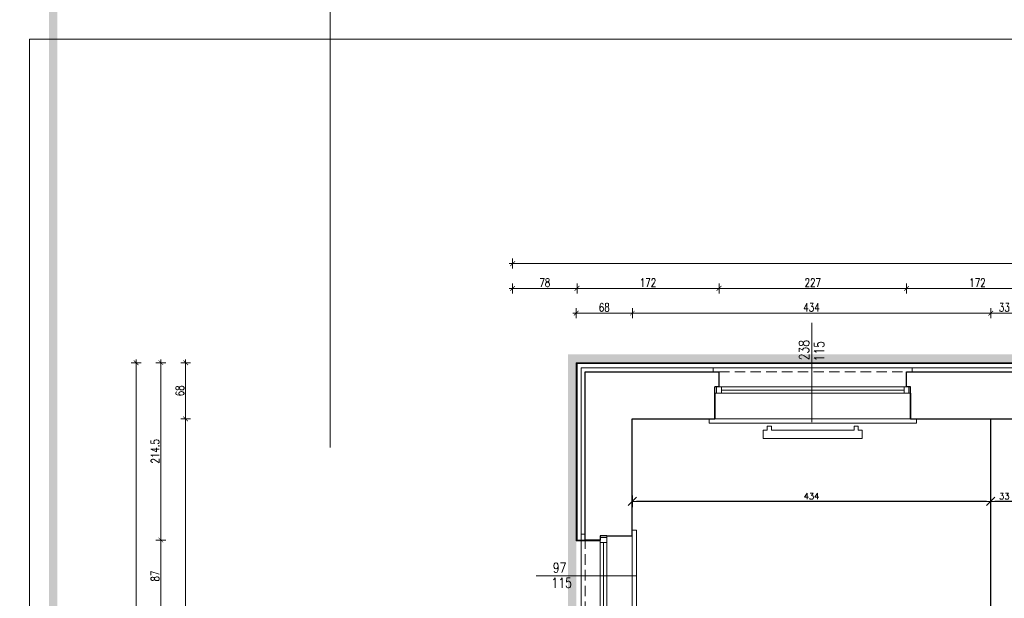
# Model space of a CAD drawing. Header units: millimetres. Extents: x 15214 to 140083, y -437840 to -79279.
# Tile 301 of 656: x 57374 to 58566, y -197792 to -197091. Entities that reach past the tile are written whole.
import ezdxf

# ---------------------------------------------------------------- set-up
doc = ezdxf.new("R2010")
doc.units = ezdxf.units.MM
doc.linetypes.add('HIDDEN', pattern=[9.525, 6.35, -3.175])
doc.layers.get('0').update_dxf_attribs({"lineweight": 0})
for name, color, linetype, lineweight in [('! grzejniki', 7, 'Continuous', 0), ('! posadzki', 7, 'Continuous', 0), ('! tynk', 21, 'Continuous', 0), ('0-osie-tx', 66, 'Continuous', 9), ('A_wymiary', 7, 'Continuous', 5), ('Istn-cienka', 4, 'Continuous', 9), ('Istn-okna', 6, 'Continuous', 13), ('Istn-sciany', 3, 'Continuous', 30), ('Istn-widok', 1, 'Continuous', 15), ('Ocieplenie', 4, 'ZIGZAG', 5), ('Opis_okna', 8, 'Continuous', 15), ('WYMIAROWANIE', 1, 'Continuous', 13)]:
    doc.layers.add(name, color=color, linetype=linetype, lineweight=lineweight)
for name, color, linetype, lineweight, plot in [('!! remont sali gimnastycznej', 200, 'Continuous', 0, False), ('Powierzchnia', 140, 'Continuous', 5, False), ('ramki', 66, 'Continuous', 9, False)]:
    doc.layers.add(name, color=color, linetype=linetype, lineweight=lineweight, plot=plot)
doc.styles.add('ARCHETYP', font='romans.shx', dxfattribs={"height": 15})
doc.styles.add('SIMPLEX', font='simplex.shx', dxfattribs={"width": 0.77})
doc.styles.add('TXT', font='simplex.shx')
doc.linetypes.add('ZIGZAG', pattern='A,0.00254,-5.08,[131,ltypeshp.shx,S=5.08,R=0,X=-5.08,Y=0],-10.16,[131,ltypeshp.shx,S=5.08,R=180,X=5.08,Y=0],-5.08', length=20.32254)
doc.dimstyles.new('DIM50', dxfattribs={"dimscale": 5, "dimtxt": 2, "dimasz": 1, "dimexe": 0, "dimexo": 0, "dimgap": 0.5, "dimtad": 1, "dimdec": 4, "dimrnd": 0.5, "dimdsep": 46, "dimtxsty": 'TXT', "dimblk": 'TICK1', "dimblk1": 'TICK1', "dimblk2": 'TICK1', "dimsah": 1, "dimcen": 0, "dimse1": 1, "dimse2": 1, "dimclrd": 1, "dimclre": 7, "dimclrt": 9, "dimadec": 0, "dimazin": 0, "dimtfac": 1, "dimtdec": 4, "dimtmove": 2, "dimatfit": 3, "dimldrblk": 'TICK1', "dimfxl": 1, "dimtolj": 1, "dimarcsym": 0})
doc.dimstyles.new('OL PB 100', dxfattribs={"dimscale": 4, "dimtxt": 2.5, "dimasz": 0.1, "dimexe": 10, "dimexo": 10, "dimgap": 0.5, "dimtad": 1, "dimdec": 1, "dimrnd": 0.5, "dimzin": 9, "dimdsep": 46, "dimtxsty": 'SIMPLEX', "dimblk": 'thick_MSz', "dimcen": 0.05, "dimdle": 8, "dimse1": 1, "dimse2": 1, "dimclrd": 256, "dimclre": 256, "dimclrt": 3, "dimadec": 1, "dimazin": 2, "dimtfac": 1, "dimtdec": 1, "dimtix": 1, "dimtofl": 0, "dimtmove": 2, "dimatfit": 3, "dimldrblk": 'thick_MSz', "dimfxl": 10, "dimfxlon": 1, "dimtolj": 1, "dimlwd": -1, "dimlwe": -1, "dimarcsym": 0})

# ---------------------------------------------------------------- blocks, each defined once
blk = doc.blocks.new('TICK1')
at = {"color": 2}
blk.add_line((-1, -1), (1, 1), dxfattribs=at)
at = {"color": 0}
for p, q in [((0, 0), (-1, 0)), ((0, -1.4), (0, 1.4))]:
    blk.add_line(p, q, dxfattribs=at)
blk = doc.blocks.new('*D274')
at = {"layer": 'DEFPOINTS', "color": 0, "transparency": 16777216}
for p in [(58549.6, -197674.5), (58549.6, -197674.5), (58582.6, -197698.6)]:
    blk.add_point(p, dxfattribs=at)
at = {"layer": 'WYMIAROWANIE', "color": 1, "lineweight": -2, "transparency": 16777216}
blk.add_line((58577.6, -197674.5), (58554.6, -197674.5), dxfattribs=at)
at = {"layer": 'WYMIAROWANIE', "color": 1, "lineweight": -2, "transparency": 16777216, "xscale": 5, "yscale": 5, "zscale": 5, "rotation": 180}
blk.add_blockref('TICK1', (58549.6, -197674.5), dxfattribs=at)
at = {"layer": 'WYMIAROWANIE', "color": 1, "lineweight": -2, "transparency": 16777216, "xscale": 5, "yscale": 5, "zscale": 5}
blk.add_blockref('TICK1', (58582.6, -197674.5), dxfattribs=at)
at = {"layer": 'WYMIAROWANIE', "color": 9, "transparency": 16777216, "insert": (58566.1, -197668.2), "char_height": 7.5, "attachment_point": 5, "style": 'TXT'}
blk.add_mtext('\\A1;33', dxfattribs=at)
blk = doc.blocks.new('*D275')
at = {"layer": 'DEFPOINTS', "color": 0, "transparency": 16777216}
for p in [(58115.6, -197674.5), (58115.6, -197674.5), (58549.6, -197674.5)]:
    blk.add_point(p, dxfattribs=at)
at = {"layer": 'WYMIAROWANIE', "color": 1, "lineweight": -2, "transparency": 16777216}
blk.add_line((58544.6, -197674.5), (58120.6, -197674.5), dxfattribs=at)
at = {"layer": 'WYMIAROWANIE', "color": 1, "lineweight": -2, "transparency": 16777216, "xscale": 5, "yscale": 5, "zscale": 5, "rotation": 180}
blk.add_blockref('TICK1', (58115.6, -197674.5), dxfattribs=at)
at = {"layer": 'WYMIAROWANIE', "color": 1, "lineweight": -2, "transparency": 16777216, "xscale": 5, "yscale": 5, "zscale": 5}
blk.add_blockref('TICK1', (58549.6, -197674.5), dxfattribs=at)
at = {"layer": 'WYMIAROWANIE', "color": 9, "transparency": 16777216, "insert": (58332.6, -197668.2), "char_height": 7.5, "attachment_point": 5, "style": 'TXT'}
blk.add_mtext('\\A1;434', dxfattribs=at)
blk = doc.blocks.new('okno 2')
at = {"layer": 'Istn-cienka', "linetype": 'HIDDEN', "ltscale": 2}
for points in [[(48367, -198652.6), (48594, -198652.6)], [(48599, -198709.6), (48362, -198709.6)]]:
    blk.add_lwpolyline(points, dxfattribs=at)
at = {"layer": 'Istn-okna'}
for points in [[(48599, -198670.6), (48362, -198670.6)], [(48591, -198674.6), (48370, -198674.6)], [(48599, -198678.6), (48362, -198678.6)]]:
    blk.add_lwpolyline(points, dxfattribs=at)
for points in [[(48370, -198670.6), (48364, -198670.6), (48364, -198678.6), (48370, -198678.6)], [(48597, -198670.6), (48591, -198670.6), (48591, -198678.6), (48597, -198678.6)]]:
    blk.add_lwpolyline(points, close=True, dxfattribs=at)
at = {"layer": 'Istn-sciany'}
for points in [[(48367, -198670.6), (48367, -198652.6)], [(48594, -198670.6), (48594, -198652.6)], [(48367, -198670.6), (48362, -198670.6)], [(48362, -198678.6), (48362, -198670.6)], [(48599, -198670.6), (48594, -198670.6)], [(48599, -198678.6), (48599, -198670.6)], [(48362, -198678.6), (48362, -198709.6)], [(48599, -198678.6), (48599, -198709.6)]]:
    blk.add_lwpolyline(points, dxfattribs=at)
at = {"layer": 'Istn-widok'}
for points in [[(48360, -198647.6), (48601, -198647.6)], [(48360, -198652.6), (48360, -198647.6)], [(48601, -198652.6), (48601, -198647.6)], [(48355, -198709.6), (48355, -198714.6)], [(48606, -198709.6), (48606, -198714.6)], [(48606, -198714.6), (48355, -198714.6)]]:
    blk.add_lwpolyline(points, dxfattribs=at)
blk = doc.blocks.new('okno 5')
at = {"layer": 'Istn-cienka', "linetype": 'HIDDEN', "ltscale": 2}
for points in [[(574, 6361.3), (574, 6458.3)], [(631, 6453.3), (631, 6366.3)]]:
    blk.add_lwpolyline(points, dxfattribs=at)
at = {"layer": 'Istn-okna'}
for points in [[(605, 6361.3), (605, 6458.3)], [(613, 6361.3), (613, 6458.3)], [(609, 6369.3), (609, 6450.3)]]:
    blk.add_lwpolyline(points, dxfattribs=at)
for points in [[(613, 6450.3), (613, 6456.3), (605, 6456.3), (605, 6450.3)], [(613, 6363.3), (613, 6369.3), (605, 6369.3), (605, 6363.3)]]:
    blk.add_lwpolyline(points, close=True, dxfattribs=at)
at = {"layer": 'Istn-sciany'}
for points in [[(605, 6458.3), (574, 6458.3)], [(605, 6458.3), (613, 6458.3)], [(613, 6453.3), (613, 6458.3)], [(613, 6453.3), (631, 6453.3)], [(605, 6361.3), (574, 6361.3)], [(605, 6361.3), (613, 6361.3)], [(613, 6361.3), (613, 6366.3)], [(613, 6366.3), (631, 6366.3)]]:
    blk.add_lwpolyline(points, dxfattribs=at)
at = {"layer": 'Istn-widok'}
for points in [[(569, 6354.3), (569, 6465.3)], [(574, 6465.3), (569, 6465.3)], [(631, 6460.3), (636, 6460.3)], [(636, 6460.3), (636, 6359.3)], [(631, 6359.3), (636, 6359.3)], [(574, 6354.3), (569, 6354.3)]]:
    blk.add_lwpolyline(points, dxfattribs=at)
blk = doc.blocks.new('thick_MSz')
for p, q in [((-10, 0), (10, 0)), ((0, 15), (0, -15))]:
    blk.add_line(p, q)
at = {"const_width": 2, "elevation": 2}
blk.add_lwpolyline([(-7.1, -7.1), (7.1, 7.1)], dxfattribs=at)
blk = doc.blocks.new('*D579')
at = {"layer": 'A_wymiary', "transparency": 16777216}
blk.add_line((57514.6, -199581.2), (57514.6, -197507), dxfattribs=at)
at = {"layer": 'DEFPOINTS', "color": 0, "transparency": 16777216}
for p in [(57514.6, -197506.6), (58047.6, -197506.6), (58330.6, -199581.6)]:
    blk.add_point(p, dxfattribs=at)
at = {"layer": 'A_wymiary', "transparency": 16777216, "xscale": 0.4, "yscale": 0.4, "zscale": 0.4}
for p, rotation in [((57514.6, -197506.6), 90), ((57514.6, -199581.6), 270)]:
    blk.add_blockref('thick_MSz', p, dxfattribs=dict(at, rotation=rotation))
at = {"layer": 'A_wymiary', "color": 3, "transparency": 16777216, "insert": (57507.6, -198544.1), "char_height": 10, "attachment_point": 5, "rotation": 90, "style": 'SIMPLEX'}
blk.add_mtext('\\A1;2075', dxfattribs=at)
blk = doc.blocks.new('*D797')
at = {"layer": 'A_wymiary', "transparency": 16777216}
blk.add_line((57544.6, -197807.9), (57544.6, -197721.7), dxfattribs=at)
at = {"layer": 'DEFPOINTS', "color": 0, "transparency": 16777216}
for p in [(57544.6, -197721.3), (58058.6, -197721.3), (58058.6, -197808.3)]:
    blk.add_point(p, dxfattribs=at)
at = {"layer": 'A_wymiary', "transparency": 16777216, "xscale": 0.4, "yscale": 0.4, "zscale": 0.4}
for p, rotation in [((57544.6, -197721.3), 90), ((57544.6, -197808.3), 270)]:
    blk.add_blockref('thick_MSz', p, dxfattribs=dict(at, rotation=rotation))
at = {"layer": 'A_wymiary', "color": 3, "transparency": 16777216, "insert": (57537.6, -197764.8), "char_height": 10, "attachment_point": 5, "rotation": 90, "style": 'SIMPLEX'}
blk.add_mtext('\\A1;87', dxfattribs=at)
blk = doc.blocks.new('*D798')
at = {"layer": 'A_wymiary', "transparency": 16777216}
blk.add_line((57544.6, -197720.9), (57544.6, -197507), dxfattribs=at)
at = {"layer": 'DEFPOINTS', "color": 0, "transparency": 16777216}
for p in [(57544.6, -197506.6), (58047.6, -197506.6), (58058.6, -197721.3)]:
    blk.add_point(p, dxfattribs=at)
at = {"layer": 'A_wymiary', "transparency": 16777216, "xscale": 0.4, "yscale": 0.4, "zscale": 0.4}
for p, rotation in [((57544.6, -197506.6), 90), ((57544.6, -197721.3), 270)]:
    blk.add_blockref('thick_MSz', p, dxfattribs=dict(at, rotation=rotation))
at = {"layer": 'A_wymiary', "color": 3, "transparency": 16777216, "insert": (57537.6, -197613.9), "char_height": 10, "attachment_point": 5, "rotation": 90, "style": 'SIMPLEX'}
blk.add_mtext('\\A1;214.5', dxfattribs=at)
blk = doc.blocks.new('*D806')
at = {"layer": 'A_wymiary', "transparency": 16777216}
blk.add_line((57574.6, -198117.2), (57574.6, -197575), dxfattribs=at)
at = {"layer": 'DEFPOINTS', "color": 0, "transparency": 16777216}
for p in [(57574.6, -197574.6), (58115.6, -197574.6), (58115.6, -198117.6)]:
    blk.add_point(p, dxfattribs=at)
at = {"layer": 'A_wymiary', "transparency": 16777216, "xscale": 0.4, "yscale": 0.4, "zscale": 0.4}
for p, rotation in [((57574.6, -197574.6), 90), ((57574.6, -198117.6), 270)]:
    blk.add_blockref('thick_MSz', p, dxfattribs=dict(at, rotation=rotation))
at = {"layer": 'A_wymiary', "color": 3, "transparency": 16777216, "insert": (57567.6, -197846.1), "char_height": 10, "attachment_point": 5, "rotation": 90, "style": 'SIMPLEX'}
blk.add_mtext('\\A1;543', dxfattribs=at)
blk = doc.blocks.new('*D807')
at = {"layer": 'A_wymiary', "transparency": 16777216}
blk.add_line((57574.6, -197574.2), (57574.6, -197507), dxfattribs=at)
at = {"layer": 'DEFPOINTS', "color": 0, "transparency": 16777216}
for p in [(57574.6, -197506.6), (58047.6, -197506.6), (58115.6, -197574.6)]:
    blk.add_point(p, dxfattribs=at)
at = {"layer": 'A_wymiary', "transparency": 16777216, "xscale": 0.4, "yscale": 0.4, "zscale": 0.4}
for p, rotation in [((57574.6, -197506.6), 90), ((57574.6, -197574.6), 270)]:
    blk.add_blockref('thick_MSz', p, dxfattribs=dict(at, rotation=rotation))
at = {"layer": 'A_wymiary', "color": 3, "transparency": 16777216, "insert": (57567.6, -197540.6), "char_height": 10, "attachment_point": 5, "rotation": 90, "style": 'SIMPLEX'}
blk.add_mtext('\\A1;68', dxfattribs=at)
blk = doc.blocks.new('*D808')
at = {"layer": 'A_wymiary', "transparency": 16777216}
blk.add_line((57971, -197386.6), (60769.2, -197386.6), dxfattribs=at)
at = {"layer": 'DEFPOINTS', "color": 0, "transparency": 16777216}
for p in [(60769.6, -197386.6), (60769.6, -197506.6), (57970.6, -198303.6)]:
    blk.add_point(p, dxfattribs=at)
at = {"layer": 'A_wymiary', "transparency": 16777216, "xscale": 0.4, "yscale": 0.4, "zscale": 0.4, "rotation": 180}
blk.add_blockref('thick_MSz', (57970.6, -197386.6), dxfattribs=at)
at = {"layer": 'A_wymiary', "transparency": 16777216, "xscale": 0.4, "yscale": 0.4, "zscale": 0.4}
blk.add_blockref('thick_MSz', (60769.6, -197386.6), dxfattribs=at)
at = {"layer": 'A_wymiary', "color": 3, "transparency": 16777216, "insert": (59370.1, -197379.6), "char_height": 10, "attachment_point": 5, "style": 'SIMPLEX'}
blk.add_mtext('\\A1;2799', dxfattribs=at)
blk = doc.blocks.new('*D809')
at = {"layer": 'A_wymiary', "transparency": 16777216}
blk.add_line((57971, -197416.6), (58048.2, -197416.6), dxfattribs=at)
at = {"layer": 'DEFPOINTS', "color": 0, "transparency": 16777216}
for p in [(58048.6, -197416.6), (58048.6, -197507.6), (57970.6, -198303.6)]:
    blk.add_point(p, dxfattribs=at)
at = {"layer": 'A_wymiary', "transparency": 16777216, "xscale": 0.4, "yscale": 0.4, "zscale": 0.4, "rotation": 180}
blk.add_blockref('thick_MSz', (57970.6, -197416.6), dxfattribs=at)
at = {"layer": 'A_wymiary', "transparency": 16777216, "xscale": 0.4, "yscale": 0.4, "zscale": 0.4}
blk.add_blockref('thick_MSz', (58048.6, -197416.6), dxfattribs=at)
at = {"layer": 'A_wymiary', "color": 3, "transparency": 16777216, "insert": (58009.6, -197409.6), "char_height": 10, "attachment_point": 5, "style": 'SIMPLEX'}
blk.add_mtext('\\A1;78', dxfattribs=at)
blk = doc.blocks.new('*D810')
at = {"layer": 'A_wymiary', "transparency": 16777216}
blk.add_line((58049, -197416.6), (58220.2, -197416.6), dxfattribs=at)
at = {"layer": 'DEFPOINTS', "color": 0, "transparency": 16777216}
for p in [(58220.6, -197416.6), (58048.6, -197507.6), (58220.6, -197517.6)]:
    blk.add_point(p, dxfattribs=at)
at = {"layer": 'A_wymiary', "transparency": 16777216, "xscale": 0.4, "yscale": 0.4, "zscale": 0.4, "rotation": 180}
blk.add_blockref('thick_MSz', (58048.6, -197416.6), dxfattribs=at)
at = {"layer": 'A_wymiary', "transparency": 16777216, "xscale": 0.4, "yscale": 0.4, "zscale": 0.4}
blk.add_blockref('thick_MSz', (58220.6, -197416.6), dxfattribs=at)
at = {"layer": 'A_wymiary', "color": 3, "transparency": 16777216, "insert": (58134.6, -197409.6), "char_height": 10, "attachment_point": 5, "style": 'SIMPLEX'}
blk.add_mtext('\\A1;172', dxfattribs=at)
blk = doc.blocks.new('*D811')
at = {"layer": 'A_wymiary', "transparency": 16777216}
blk.add_line((58221, -197416.6), (58447.2, -197416.6), dxfattribs=at)
at = {"layer": 'DEFPOINTS', "color": 0, "transparency": 16777216}
for p in [(58447.6, -197416.6), (58220.6, -197517.6), (58447.6, -197517.6)]:
    blk.add_point(p, dxfattribs=at)
at = {"layer": 'A_wymiary', "transparency": 16777216, "xscale": 0.4, "yscale": 0.4, "zscale": 0.4, "rotation": 180}
blk.add_blockref('thick_MSz', (58220.6, -197416.6), dxfattribs=at)
at = {"layer": 'A_wymiary', "transparency": 16777216, "xscale": 0.4, "yscale": 0.4, "zscale": 0.4}
blk.add_blockref('thick_MSz', (58447.6, -197416.6), dxfattribs=at)
at = {"layer": 'A_wymiary', "color": 3, "transparency": 16777216, "insert": (58334.1, -197409.6), "char_height": 10, "attachment_point": 5, "style": 'SIMPLEX'}
blk.add_mtext('\\A1;227', dxfattribs=at)
blk = doc.blocks.new('*D812')
at = {"layer": 'A_wymiary', "transparency": 16777216}
blk.add_line((58448, -197416.6), (58619.2, -197416.6), dxfattribs=at)
at = {"layer": 'DEFPOINTS', "color": 0, "transparency": 16777216}
for p in [(58619.6, -197416.6), (58447.6, -197517.6), (58619.6, -197517.6)]:
    blk.add_point(p, dxfattribs=at)
at = {"layer": 'A_wymiary', "transparency": 16777216, "xscale": 0.4, "yscale": 0.4, "zscale": 0.4, "rotation": 180}
blk.add_blockref('thick_MSz', (58447.6, -197416.6), dxfattribs=at)
at = {"layer": 'A_wymiary', "transparency": 16777216, "xscale": 0.4, "yscale": 0.4, "zscale": 0.4}
blk.add_blockref('thick_MSz', (58619.6, -197416.6), dxfattribs=at)
at = {"layer": 'A_wymiary', "color": 3, "transparency": 16777216, "insert": (58533.6, -197409.6), "char_height": 10, "attachment_point": 5, "style": 'SIMPLEX'}
blk.add_mtext('\\A1;172', dxfattribs=at)
blk = doc.blocks.new('*D825')
at = {"layer": 'A_wymiary', "transparency": 16777216}
blk.add_line((58048, -197446.6), (58115.2, -197446.6), dxfattribs=at)
at = {"layer": 'DEFPOINTS', "color": 0, "transparency": 16777216}
for p in [(58115.6, -197446.6), (58047.6, -197506.6), (58115.6, -197574.6)]:
    blk.add_point(p, dxfattribs=at)
at = {"layer": 'A_wymiary', "transparency": 16777216, "xscale": 0.4, "yscale": 0.4, "zscale": 0.4, "rotation": 180}
blk.add_blockref('thick_MSz', (58047.6, -197446.6), dxfattribs=at)
at = {"layer": 'A_wymiary', "transparency": 16777216, "xscale": 0.4, "yscale": 0.4, "zscale": 0.4}
blk.add_blockref('thick_MSz', (58115.6, -197446.6), dxfattribs=at)
at = {"layer": 'A_wymiary', "color": 3, "transparency": 16777216, "insert": (58081.6, -197439.6), "char_height": 10, "attachment_point": 5, "style": 'SIMPLEX'}
blk.add_mtext('\\A1;68', dxfattribs=at)
blk = doc.blocks.new('*D826')
at = {"layer": 'A_wymiary', "transparency": 16777216}
blk.add_line((58116, -197446.6), (58549.2, -197446.6), dxfattribs=at)
at = {"layer": 'DEFPOINTS', "color": 0, "transparency": 16777216}
for p in [(58549.6, -197446.6), (58115.6, -197574.6), (58549.6, -197574.6)]:
    blk.add_point(p, dxfattribs=at)
at = {"layer": 'A_wymiary', "transparency": 16777216, "xscale": 0.4, "yscale": 0.4, "zscale": 0.4, "rotation": 180}
blk.add_blockref('thick_MSz', (58115.6, -197446.6), dxfattribs=at)
at = {"layer": 'A_wymiary', "transparency": 16777216, "xscale": 0.4, "yscale": 0.4, "zscale": 0.4}
blk.add_blockref('thick_MSz', (58549.6, -197446.6), dxfattribs=at)
at = {"layer": 'A_wymiary', "color": 3, "transparency": 16777216, "insert": (58332.6, -197439.6), "char_height": 10, "attachment_point": 5, "style": 'SIMPLEX'}
blk.add_mtext('\\A1;434', dxfattribs=at)
blk = doc.blocks.new('*D827')
at = {"layer": 'A_wymiary', "transparency": 16777216}
blk.add_line((58550, -197446.6), (58582.2, -197446.6), dxfattribs=at)
at = {"layer": 'DEFPOINTS', "color": 0, "transparency": 16777216}
for p in [(58582.6, -197446.6), (58549.6, -197574.6), (58582.6, -197574.6)]:
    blk.add_point(p, dxfattribs=at)
at = {"layer": 'A_wymiary', "transparency": 16777216, "xscale": 0.4, "yscale": 0.4, "zscale": 0.4, "rotation": 180}
blk.add_blockref('thick_MSz', (58549.6, -197446.6), dxfattribs=at)
at = {"layer": 'A_wymiary', "transparency": 16777216, "xscale": 0.4, "yscale": 0.4, "zscale": 0.4}
blk.add_blockref('thick_MSz', (58582.6, -197446.6), dxfattribs=at)
at = {"layer": 'A_wymiary', "color": 3, "transparency": 16777216, "insert": (58566.1, -197439.6), "char_height": 10, "attachment_point": 5, "style": 'SIMPLEX'}
blk.add_mtext('\\A1;33', dxfattribs=at)

msp = doc.modelspace()

# ---------------------------------------------------------------- linework, layer by layer
at = {"layer": '! grzejniki'}
msp.add_lwpolyline([(58389.06735, -197583.42942), (58389.06735, -197588.42942), (58394.06735, -197588.42942), (58394.06735, -197598.42942), (58274.06735, -197598.42942), (58274.06735, -197588.42942), (58279.06735, -197588.42942), (58279.06735, -197583.42942), (58284.06735, -197583.42942), (58284.06735, -197588.42942), (58384.06735, -197588.42942), (58384.06735, -197583.42942)], close=True, dxfattribs=at)
at = {"layer": '! tynk'}
for points in [[(58047.56735, -197722.27693), (58047.56735, -197506.5883), (60769.56735, -197506.5883), (60769.56735, -197382.5883)], [(58048.56735, -197722.27693), (58048.56735, -197507.5883), (60770.56735, -197507.5883), (60770.56735, -197382.5883)], [(58058.56735, -197721.27693), (58047.56735, -197721.27693)], [(58076.56735, -197722.27693), (58047.56735, -197722.27693)]]:
    msp.add_lwpolyline(points, dxfattribs=at)
at = {"layer": '!! remont sali gimnastycznej', "const_width": 10}
msp.add_lwpolyline([(55152.45045, -201787.85422), (55152.45045, -196460.80056), (57414.08959, -196460.80056), (57414.08959, -201787.85422)], close=True, dxfattribs=at)
msp.add_lwpolyline([(60769.56735, -197501.5883), (58042.56735, -197501.5883), (58042.56735, -198167.5883), (58077.56735, -198167.5883), (58077.56735, -198298.5883), (57964.41412, -198298.5883), (57964.41412, -199443.5883), (58325.56735, -199443.5883), (58325.56735, -199586.58666), (60840.06181, -199587.41434), (60840.56373, -198062.58995)], dxfattribs=at)
at = {"layer": '0-osie-tx'}
msp.add_lwpolyline([(57749.56735, -194344.5883), (57749.56735, -197609.16499)], dxfattribs=at)
at = {"layer": 'Istn-sciany'}
for points in [[(58058.56735, -197721.27693), (58058.56735, -197517.5883), (58220.56735, -197517.5883)], [(58447.56735, -197517.5883), (58619.56735, -197517.5883)], [(58215.56735, -197574.5883), (58215.56735, -197536.5883)], [(58452.56735, -197574.5883), (58452.56735, -197536.5883)], [(58115.56735, -197716.27693), (58115.56735, -197574.5883), (58215.56735, -197574.5883)], [(58452.56735, -197574.5883), (58614.56735, -197574.5883)], [(58549.56735, -198117.5883), (58549.56735, -197574.5883)]]:
    msp.add_lwpolyline(points, dxfattribs=at)
at = {"layer": 'Ocieplenie', "linetype": 'ZIGZAG', "ltscale": 0.75}
msp.add_lwpolyline([(58053.56735, -197722.27693), (58053.56735, -197512.5883), (60775.56735, -197512.5883), (60775.56735, -197382.5883)], dxfattribs=at)
at = {"layer": 'Opis_okna'}
for points in [[(58333.03507, -197578.74718), (58333.03507, -197458.16198)], [(58120.56735, -197764.77693), (57999.14103, -197764.77693)]]:
    msp.add_lwpolyline(points, dxfattribs=at)
at = {"layer": 'Powierzchnia'}
msp.add_lwpolyline([(58115.56735, -198117.5883), (58549.56735, -198117.5883), (58549.56735, -197574.5883), (58115.56735, -197574.5883)], close=True, dxfattribs=at)
at = {"layer": 'ramki'}
msp.add_lwpolyline([(57385.28509, -197114.84055), (61585.28509, -197114.84055), (61585.28509, -200084.84055), (57385.28509, -200084.84055)], close=True, dxfattribs=at)

# ---------------------------------------------------------------- block references
at = {"layer": '! posadzki', "rotation": 180}
msp.add_blockref('okno 5', (58689.56735, -191355.00465), dxfattribs=at)
msp.add_blockref('okno 2', (9853.58563, 1134.9728))

# ---------------------------------------------------------------- texts
at = {"layer": 'Opis_okna', "style": 'ARCHETYP', "width": 0.8}
for s, p in [('238', (58329.57166, -197503.66354)), ('115', (58347.94004, -197505.09137))]:
    msp.add_text(s, height=12, rotation=90, dxfattribs=at).set_placement(p)
for s, p in [('97', (58019.20518, -197760.73442)), ('115', (58017.77735, -197779.1028))]:
    msp.add_text(s, height=12, dxfattribs=at).set_placement(p)

# ---------------------------------------------------------------- dimensions: what is measured, and where the dimension line sits
at = {"layer": 'A_wymiary'}
for base, p1, p2, picture, middle in [((60769.56735, -197386.5883), (57970.56735, -198303.5883), (60769.56735, -197506.5883), '*D808', (59370.06735, -197379.5883)), ((58048.56735, -197416.5883), (57970.56735, -198303.5883), (58048.56735, -197507.5883), '*D809', (58009.56735, -197409.5883)), ((58220.56735, -197416.5883), (58048.56735, -197507.5883), (58220.56735, -197517.5883), '*D810', (58134.56735, -197409.5883)), ((58447.56735, -197416.5883), (58220.56735, -197517.5883), (58447.56735, -197517.5883), '*D811', (58334.06735, -197409.5883)), ((58619.56735, -197416.5883), (58447.56735, -197517.5883), (58619.56735, -197517.5883), '*D812', (58533.56735, -197409.5883)), ((58115.56735, -197446.5883), (58047.56735, -197506.5883), (58115.56735, -197574.5883), '*D825', (58081.56735, -197439.5883)), ((58549.56735, -197446.5883), (58115.56735, -197574.5883), (58549.56735, -197574.5883), '*D826', (58332.56735, -197439.5883)), ((58582.56735, -197446.5883), (58549.56735, -197574.5883), (58582.56735, -197574.5883), '*D827', (58566.06735, -197439.5883))]:
    dim = msp.add_linear_dim(base=base, p1=p1, p2=p2, dimstyle='OL PB 100', dxfattribs=at)
    dim.commit()
    dim.dimension.update_dxf_attribs({"geometry": picture, "text_midpoint": middle})
for base, p1, p2, picture, middle in [((57514.56735, -197506.5883), (58330.56735, -199581.5883), (58047.56735, -197506.5883), '*D579', (57507.56735, -198544.0883)), ((57544.56735, -197506.5883), (58058.56735, -197721.27693), (58047.56735, -197506.5883), '*D798', (57537.56735, -197613.93262)), ((57574.56735, -197506.5883), (58115.56735, -197574.5883), (58047.56735, -197506.5883), '*D807', (57567.56735, -197540.5883)), ((57574.56735, -197574.5883), (58115.56735, -198117.5883), (58115.56735, -197574.5883), '*D806', (57567.56735, -197846.0883)), ((57544.56735, -197721.27693), (58058.56735, -197808.27693), (58058.56735, -197721.27693), '*D797', (57537.56735, -197764.77693))]:
    dim = msp.add_linear_dim(base=base, p1=p1, p2=p2, angle=90, dimstyle='OL PB 100', dxfattribs=at)
    dim.commit()
    dim.dimension.update_dxf_attribs({"geometry": picture, "text_midpoint": middle})
at = {"layer": 'WYMIAROWANIE'}
for base, p1, p2, picture, middle in [((58115.56735, -197674.48871), (58549.56735, -197674.48871), (58115.56735, -197674.48871), '*D275', (58332.56735, -197668.23871)), ((58549.56735, -197674.48871), (58582.56735, -197698.5883), (58549.56735, -197674.48871), '*D274', (58566.06735, -197668.23871))]:
    dim = msp.add_linear_dim(base=base, p1=p1, p2=p2, dimstyle='DIM50', override={"dimtxt": 1.5, "dimfxl": 0}, dxfattribs=at)
    dim.commit()
    dim.dimension.update_dxf_attribs({"geometry": picture, "text_midpoint": middle})

doc.saveas('drawing.dxf')
